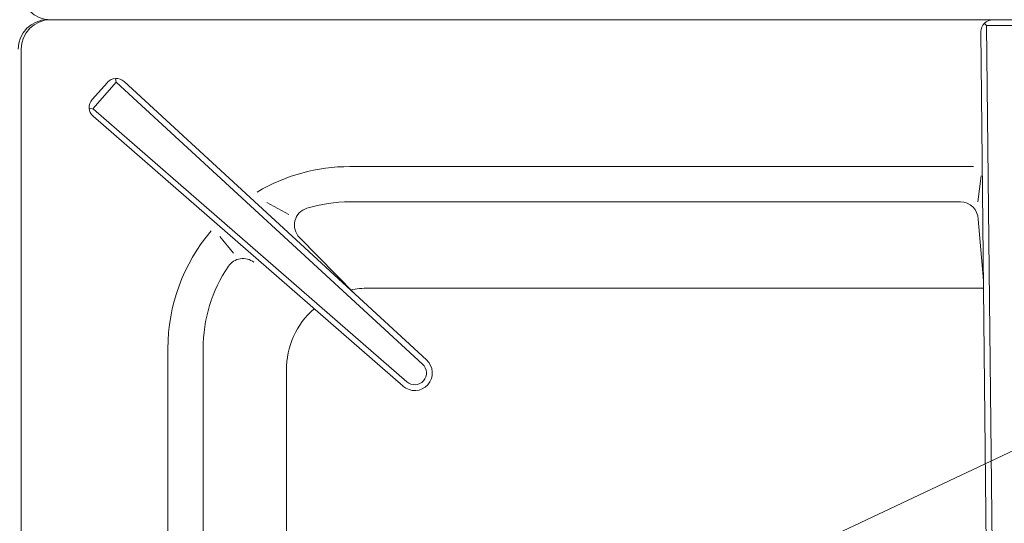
# Model space of a CAD drawing. Header units: inches. Extents: x 382808 to 408593, y -18409 to -9482.
# Tile 346 of 438: x 405164.57 to 405181.34, y -17241.12 to -17232.55. Entities that reach past the tile are written whole.
import ezdxf

# ---------------------------------------------------------------- set-up
doc = ezdxf.new("R2010")
doc.units = ezdxf.units.IN
doc.header["$LTSCALE"] = 2
doc.header["$MEASUREMENT"] = 0
doc.layers.add('!!!LOZAMET_Nr_pióra__9', color=220, linetype='CONTINUOUS', lineweight=0)

msp = doc.modelspace()

# ---------------------------------------------------------------- linework, layer by layer
at = {"layer": '!!!LOZAMET_Nr_pióra__9', "color": 7, "linetype": 'Continuous', "lineweight": 0}
for p, q in [((405165.044, -17232.546), (405197.644, -17232.546)), ((405165.094, -17232.546), (405197.594, -17232.546)), ((405197.594, -17232.546), (405165.094, -17232.546)), ((405181.043, -17232.646), (405181.003, -17232.607)), ((405181.044, -17242.247), (405180.946, -17232.749)), ((405181.643, -17232.646), (405181.043, -17232.646)), ((405181.144, -17242.246), (405181.043, -17232.646)), ((405164.594, -17233.046), (405164.594, -17262.046)), ((405165.801, -17233.906), (405166.064, -17233.612)), ((405166.213, -17233.607), (405165.82, -17234.06)), ((405166.204, -17233.546), (405166.213, -17233.607)), ((405171.432, -17238.41), (405166.213, -17233.607)), ((405171.5, -17238.337), (405166.349, -17233.598)), ((405165.751, -17234.052), (405165.827, -17234.067)), ((405171.166, -17238.709), (405165.827, -17234.067)), ((405171.1, -17238.784), (405165.819, -17234.19)), ((405180.819, -17235.046), (405170.194, -17235.046)), ((405180.894, -17235.646), (405180.95, -17235.202)), ((405190.886, -17235.445), (405117.531, -17270.068)), ((405169.154, -17235.861), (405168.777, -17235.655)), ((405180.597, -17235.646), (405170.194, -17235.646)), ((405180.989, -17236.983), (405180.897, -17235.943)), ((405168.209, -17236.519), (405167.976, -17236.238)), ((405170.276, -17237.211), (405169.336, -17236.252)), ((405180.991, -17237.114), (405170.512, -17237.114)), ((405167.094, -17238.146), (405167.094, -17247.017)), ((405167.694, -17238.146), (405167.694, -17246.799)), ((405169.112, -17238.514), (405169.112, -17247.185))]:
    msp.add_line(p, q, dxfattribs=at)
for centre, radius, start, end in [((405165.094, -17232.046), 0.5, 180, 270), ((405165.044, -17233.046), 0.5, 90, 180), ((405165.094, -17233.046), 0.5, 90, 180), ((405181.146, -17232.747), 0.2, 90, 180.5846), ((405166.213, -17233.745), 0.2, 47.3658, 138.1842), ((405165.951, -17234.039), 0.2, 138.1842, 229.0025), ((405170.194, -17238.146), 3.1, 90, 120.6358), ((405169.55, -17236.042), 0.3, 107.0295, 224.4537), ((405170.194, -17238.146), 2.5, 90, 107.0295), ((405180.597, -17235.946), 0.3, 0.5846, 90), ((405170.194, -17238.146), 3.1, 139.6608, 180), ((405168.373, -17236.911), 0.3, 51.6425, 145.8482), ((405170.194, -17238.146), 2.5, 145.8482, 180), ((405170.512, -17238.514), 1.4, 90, 102.5733), ((405170.512, -17238.514), 1.4, 131.4994, 180), ((405171.299, -17238.559), 0.3, 228.1842, 48.1842), ((405171.299, -17238.559), 0.2, 228.1842, 48.1842)]:
    msp.add_arc(centre, radius, start, end, dxfattribs=at)

doc.saveas('drawing.dxf')
